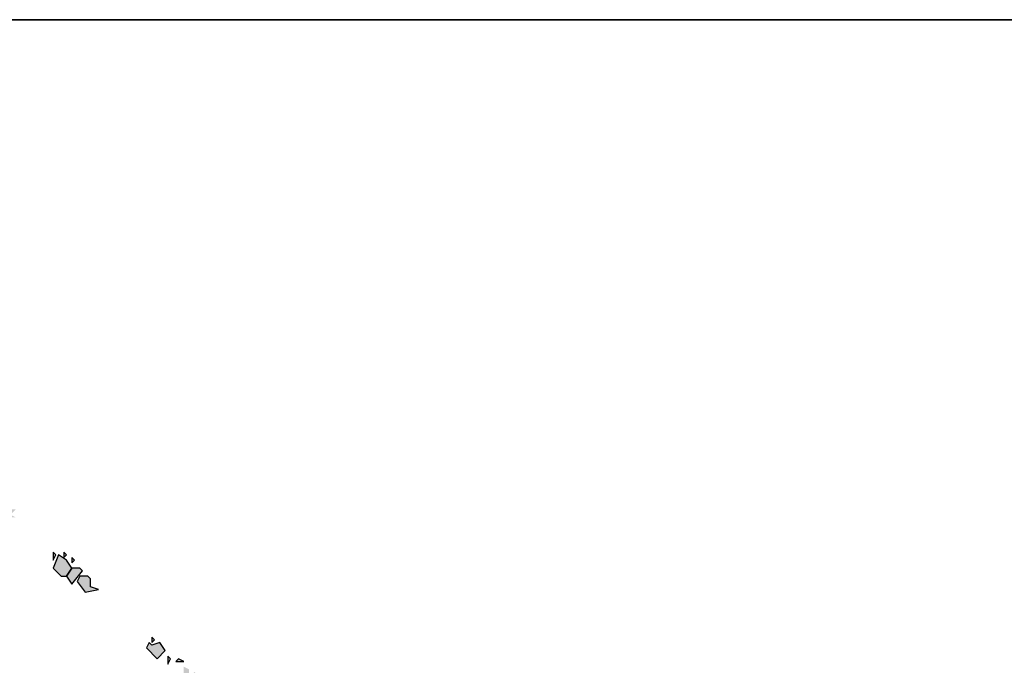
# Model space of a CAD drawing. Extents: x 797781 to 1255204, y 21234 to 1024248.
# Tile 1045 of 1056: x 1187135 to 1187240, y 652545 to 652614. Entities that reach past the tile are written whole.
import ezdxf

# ---------------------------------------------------------------- set-up
doc = ezdxf.new("R2010")
doc.units = 0
doc.header["$LTSCALE"] = 1000
doc.header["$MEASUREMENT"] = 0
doc.layers.add('230303生产综合楼-平面图_t8$0$图框', color=4, linetype='Continuous', lineweight=35)
doc.layers.add('PUB_TEXT', color=7, linetype='Continuous')

# ---------------------------------------------------------------- blocks, each defined once
blk = doc.blocks.new('A$C59021D72')
at = {"linetype": 'Continuous'}
h = blk.add_hatch(color=256, dxfattribs=at)
h.paths.add_polyline_path([(1456.44, 489.84), (1455.87, 490.41), (1455.87, 489.27)])
h.paths.add_polyline_path([(1442.76, 502.95), (1442.19, 503.52), (1440.48, 503.52), (1439.91, 502.38), (1441.62, 500.1), (1444.47, 500.67), (1442.76, 501.24)])
h.paths.add_polyline_path([(1441.05, 504.66), (1440.48, 505.23), (1438.76, 505.23), (1437.62, 503.52), (1438.76, 501.81)])
h.paths.add_polyline_path([(1439.33, 506.94), (1438.76, 507.51), (1438.76, 506.37)])
h.paths.add_polyline_path([(1437.62, 506.94), (1435.91, 508.08), (1434.77, 505.23), (1436.48, 503.52), (1437.62, 503.52), (1438.76, 505.23)])
h.paths.add_polyline_path([(1437.62, 508.08), (1437.05, 508.65), (1437.05, 507.51)])
h.paths.add_polyline_path([(1435.34, 508.08), (1434.77, 508.65), (1434.77, 506.94)])
h.paths.add_polyline_path([(1426.79, 516.07), (1425.65, 516.64), (1425.08, 516.07)], flags=17)
h.paths.add_polyline_path([(1424.51, 519.49), (1423.94, 520.06), (1422.8, 518.92), (1422.8, 517.21), (1425.08, 516.07), (1426.79, 517.78), (1425.08, 517.78)])
h.paths.add_polyline_path([(1423.94, 520.06), (1423.37, 520.63), (1423.37, 519.49)])
h.paths.add_polyline_path([(1423.37, 520.63), (1422.8, 521.2), (1422.8, 520.06)])
h.paths.add_polyline_path([(1421.66, 523.48), (1421.09, 524.05), (1421.09, 522.34)])
h.paths.add_polyline_path([(1419.95, 524.62), (1418.81, 525.19), (1418.24, 524.62)])
h.paths.add_polyline_path([(1418.81, 525.19), (1418.24, 525.76), (1418.24, 524.62)])
h.paths.add_polyline_path([(1414.81, 525.19), (1414.24, 525.76), (1414.24, 524.62)])
h.paths.add_polyline_path([(1413.67, 528.61), (1413.1, 529.18), (1413.1, 528.04)])
h.paths.add_polyline_path([(1409.11, 530.89), (1409.68, 531.46), (1407.97, 533.74), (1407.4, 532.03), (1408.54, 530.32)])
h.paths.add_polyline_path([(1411.39, 532.6), (1410.82, 533.17), (1409.68, 533.17), (1409.11, 532.03), (1411.39, 529.75), (1412.53, 529.75), (1413.1, 530.89), (1411.39, 531.46)])
h.paths.add_polyline_path([(1409.11, 534.89), (1408.54, 535.46), (1407.97, 534.31), (1409.11, 533.17)])
h.paths.add_polyline_path([(1407.4, 537.74), (1406.83, 538.31), (1405.12, 537.74)], flags=17)
h.paths.add_polyline_path([(1401.13, 542.3), (1400.56, 543.44), (1398.28, 541.73), (1399.42, 541.16), (1399.42, 539.45), (1399.99, 538.88), (1401.13, 540.02), (1402.84, 536.6), (1405.12, 535.46), (1406.83, 533.17), (1407.97, 534.31), (1406.83, 534.89), (1407.4, 536.03), (1405.12, 537.74), (1405.12, 539.45), (1403.41, 539.45), (1403.41, 541.16)])
h.paths.add_polyline_path([(1402.84, 543.44), (1401.7, 544.01), (1401.13, 543.44), (1402.27, 542.3)])
h.paths.add_polyline_path([(1398.85, 544.01), (1398.28, 544.58), (1398.28, 542.87)])
h = blk.add_hatch(color=256, dxfattribs=at)
h.paths.add_polyline_path([(1468.99, 476.15), (1468.42, 476.72), (1468.42, 475.58)])
h.paths.add_polyline_path([(1468.42, 476.72), (1467.85, 477.29), (1467.85, 476.15)], flags=17)
h.paths.add_polyline_path([(1470.7, 477.29), (1470.13, 477.86), (1470.13, 476.72)])
h.paths.add_polyline_path([(1469.56, 479.57), (1468.99, 480.14), (1467.85, 479), (1468.99, 477.29)])
h.paths.add_polyline_path([(1467.28, 480.71), (1466.71, 481.28), (1463.86, 480.71), (1464.43, 478.43), (1466.14, 479.57), (1465, 478.43), (1466.14, 477.86), (1466.14, 476.15), (1468.42, 478.43), (1467.28, 479)])
h.paths.add_polyline_path([(1465.57, 482.42), (1465, 482.99), (1463.29, 481.28), (1465.57, 481.28)])
h.paths.add_polyline_path([(1463.86, 483.56), (1462.71, 484.13), (1462.71, 481.85), (1463.86, 482.42)])
h.paths.add_polyline_path([(1462.71, 485.27), (1461.57, 485.84), (1461, 485.27)])
h.paths.add_polyline_path([(1459.86, 485.84), (1459.29, 486.41), (1459.29, 484.7)])
h.paths.add_polyline_path([(1455.87, 488.7), (1455.3, 489.27), (1454.73, 488.13), (1457.01, 485.84), (1458.72, 487.56), (1457.58, 489.27)])
at = {"linetype": 'Continuous', "elevation": 0}
for points in [[(1435.34, 508.08), (1434.77, 508.65), (1434.77, 506.94), (1435.34, 508.08)], [(1437.62, 506.94), (1435.91, 508.08), (1434.77, 505.23), (1436.48, 503.52), (1437.62, 503.52), (1438.76, 505.23), (1437.62, 506.94)], [(1437.62, 508.08), (1437.05, 508.65), (1437.05, 507.51), (1437.62, 508.08)], [(1439.33, 506.94), (1438.76, 507.51), (1438.76, 506.37), (1439.33, 506.94)], [(1441.05, 504.66), (1440.48, 505.23), (1438.76, 505.23), (1437.62, 503.52), (1438.76, 501.81), (1441.05, 504.66)], [(1442.76, 502.95), (1442.19, 503.52), (1440.48, 503.52), (1439.91, 502.38), (1441.62, 500.1), (1444.47, 500.67), (1442.76, 501.24), (1442.76, 502.95)], [(1455.87, 488.7), (1455.3, 489.27), (1454.73, 488.13), (1457.01, 485.84), (1458.72, 487.56), (1457.58, 489.27), (1455.87, 488.7)], [(1456.44, 489.84), (1455.87, 490.41), (1455.87, 489.27), (1456.44, 489.84)], [(1459.86, 485.84), (1459.29, 486.41), (1459.29, 484.7), (1459.86, 485.84)], [(1462.71, 485.27), (1461.57, 485.84), (1461, 485.27), (1462.71, 485.27)]]:
    blk.add_lwpolyline(points, dxfattribs=at)
blk = doc.blocks.new('230303生产综合楼-平面图_t8$0$图签')
at = {"layer": '230303生产综合楼-平面图_t8$0$图框', "color": 4}
blk.add_line((-4000, 10100), (0, 10100), dxfattribs=at)
at = {"layer": 'PUB_TEXT'}
blk.add_blockref('A$C59021D72', (-2594.44, 9477.47), dxfattribs=at)

msp = doc.modelspace()

# ---------------------------------------------------------------- block references
at = {"xscale": 0.5, "yscale": 0.5, "zscale": 0.5}
msp.add_blockref('230303生产综合楼-平面图_t8$0$图签', (1187718.51, 647564.1), dxfattribs=at)

doc.saveas('drawing.dxf')
